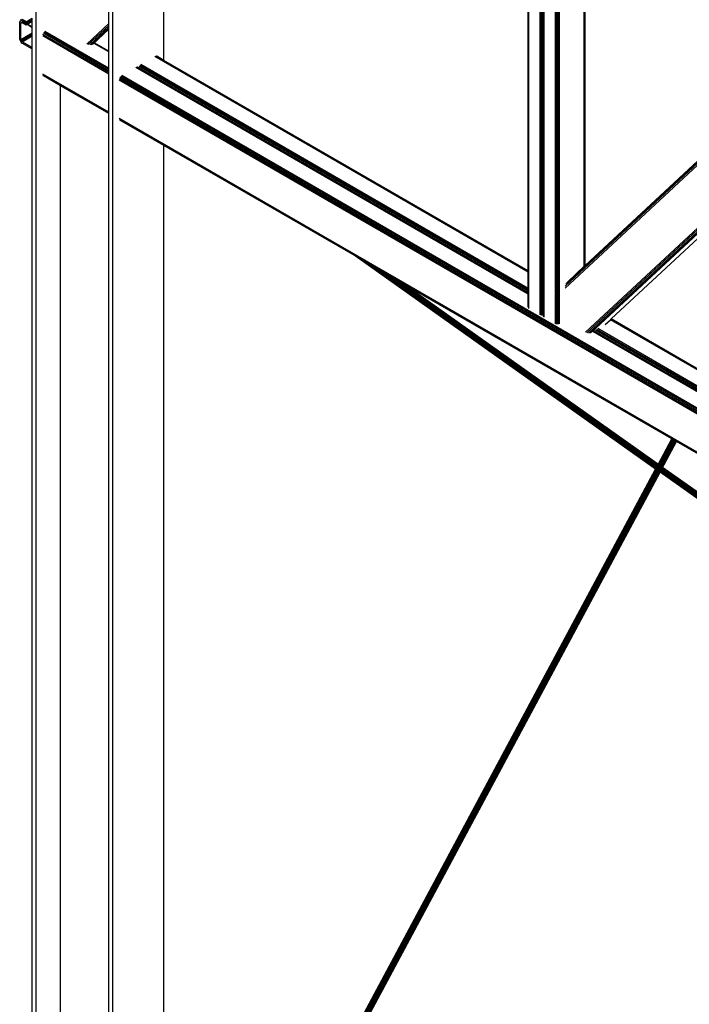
# Model space of a CAD drawing. Header units: millimetres. Extents: x 10 to 1250, y -62 to 528.
# Tile 522 of 656: x 597.73 to 599.22, y 506.07 to 508.25. Entities that reach past the tile are written whole.
import ezdxf

# ---------------------------------------------------------------- set-up
doc = ezdxf.new("R2010")
doc.units = ezdxf.units.MM
doc.header["$LTSCALE"] = 0.05

msp = doc.modelspace()

# ---------------------------------------------------------------- linework, layer by layer
at = {"color": 8}
for p, q in [((597.7701, 504.7344), (597.7701, 509.7692)), ((597.9396, 509.6713), (597.9396, 504.6365)), ((598.8876, 507.5964), (598.8876, 509.124)), ((598.9852, 507.7039), (598.9852, 508.83)), ((598.9866, 507.7052), (598.9866, 508.8308)), ((598.987, 507.7056), (598.987, 508.8311)), ((598.9283, 507.6547), (598.9283, 508.7972)), ((598.9285, 507.6546), (598.9285, 508.7973)), ((598.9306, 507.6534), (598.9306, 508.7985)), ((598.8909, 507.6763), (598.8909, 508.7756)), ((598.8921, 507.6756), (598.8921, 508.7763)), ((598.8945, 507.6742), (598.8945, 508.7777)), ((598.8947, 507.6741), (598.8947, 508.7778)), ((598.8952, 507.6738), (598.8952, 508.7781)), ((598.8966, 507.673), (598.8966, 508.7789)), ((598.9215, 507.6587), (598.9215, 508.7933)), ((598.9218, 507.6585), (598.9218, 508.7934)), ((598.923, 507.6578), (598.923, 508.7941)), ((598.9236, 507.6575), (598.9236, 508.7945)), ((598.926, 507.656), (598.926, 508.7959)), ((598.9263, 507.6559), (598.9263, 508.796)), ((598.9273, 507.6553), (598.9273, 508.7966)), ((598.8608, 507.6937), (598.8608, 508.7582)), ((598.8613, 507.6934), (598.8613, 508.7585)), ((598.8627, 507.6926), (598.8627, 508.7593)), ((598.8897, 507.6771), (598.8897, 508.7749)), ((598.8898, 507.6769), (598.8898, 508.775)), ((598.9428, 507.6557), (599.8963, 508.5416)), ((598.9433, 507.6601), (599.8936, 508.5432)), ((598.9445, 507.6643), (599.8916, 508.5443)), ((598.9877, 507.5579), (599.9664, 508.4674)), ((598.9909, 507.5566), (599.9664, 508.4631)), ((598.9944, 507.556), (599.9664, 508.4591)), ((598.9978, 507.5561), (599.9664, 508.4561)), ((599.0005, 507.5571), (599.9664, 508.4546)), ((598.987, 507.7056), (599.7816, 508.4438)), ((597.931, 508.2417), (597.931, 508.3812)), ((598.0533, 508.1599), (598.0533, 508.292)), ((597.7479, 508.2454), (597.7614, 508.2533)), ((597.7614, 508.25), (597.7614, 508.2533)), ((597.7339, 508.2462), (597.7334, 508.2439)), ((597.7334, 508.2439), (597.7334, 508.208)), ((597.7351, 508.2476), (597.7339, 508.2462)), ((597.7351, 508.2514), (597.7369, 508.2489)), ((597.7351, 508.2476), (597.7372, 508.2488)), ((597.7369, 508.2479), (597.7351, 508.2476)), ((597.7363, 508.2423), (597.7391, 508.2439)), ((597.7363, 508.2423), (597.7365, 508.2434)), ((597.7363, 508.2064), (597.7363, 508.2423)), ((597.7365, 508.2434), (597.738, 508.2443)), ((597.7365, 508.2434), (597.7371, 508.2441)), ((597.7369, 508.2489), (597.7372, 508.2488)), ((597.7369, 508.2479), (597.7377, 508.2483)), ((597.7391, 508.2472), (597.7369, 508.2479)), ((597.7371, 508.2441), (597.738, 508.2443)), ((597.7372, 508.2488), (597.7377, 508.2483)), ((597.7377, 508.2483), (597.7391, 508.2472)), ((597.738, 508.2443), (597.7391, 508.2439)), ((597.7479, 508.2454), (597.7391, 508.2505)), ((597.7391, 508.2472), (597.7416, 508.2467)), ((597.7419, 508.2455), (597.7391, 508.2472)), ((597.7391, 508.2472), (597.7407, 508.2462)), ((597.7391, 508.2439), (597.7479, 508.2388)), ((597.7404, 508.246), (597.7407, 508.2462)), ((597.7406, 508.2458), (597.741, 508.246)), ((597.7407, 508.2462), (597.741, 508.246)), ((597.7409, 508.2463), (597.7416, 508.2467)), ((597.741, 508.246), (597.7418, 508.2455)), ((597.7412, 508.2461), (597.7421, 508.2466)), ((597.7413, 508.2451), (597.7418, 508.2455)), ((597.7416, 508.2467), (597.7421, 508.2466)), ((597.7418, 508.2455), (597.7479, 508.2417)), ((597.7419, 508.2455), (597.742, 508.2455)), ((597.7479, 508.2421), (597.7419, 508.2455)), ((597.7421, 508.2466), (597.7433, 508.2463)), ((597.7421, 508.2456), (597.7433, 508.2463)), ((597.7433, 508.2463), (597.7479, 508.2454)), ((597.7479, 508.2454), (597.7479, 508.2421)), ((597.7479, 508.2421), (597.7479, 508.2422)), ((597.7506, 508.2405), (597.7479, 508.2421)), ((597.7479, 508.2421), (597.7508, 508.2405)), ((597.7479, 508.2421), (597.7479, 508.2417)), ((597.7479, 508.2417), (597.7479, 508.2388)), ((597.7479, 508.2417), (597.7502, 508.2402)), ((597.7479, 508.2388), (597.7502, 508.2402)), ((597.7483, 508.2424), (597.7614, 508.25)), ((597.7502, 508.2402), (597.7614, 508.2332)), ((597.7506, 508.2405), (597.7508, 508.2405)), ((597.7614, 508.2341), (597.7506, 508.2405)), ((597.7508, 508.2405), (597.7614, 508.2344)), ((597.7512, 508.2408), (597.7614, 508.2467)), ((597.7614, 508.2467), (597.7614, 508.25)), ((597.7614, 508.2344), (597.7614, 508.2467)), ((597.7614, 508.2341), (597.7614, 508.2344)), ((597.7614, 508.2332), (597.7614, 508.2341)), ((597.7614, 508.2209), (597.7614, 508.2332)), ((597.8821, 508.1963), (597.931, 508.2417)), ((597.8852, 508.1949), (597.931, 508.2374)), ((597.8888, 508.1943), (597.931, 508.2335)), ((597.8922, 508.1945), (597.931, 508.2305)), ((597.931, 508.2374), (597.931, 508.2417)), ((597.931, 508.2335), (597.931, 508.2374)), ((597.931, 508.2305), (597.931, 508.2335)), ((597.931, 508.2289), (597.931, 508.2305)), ((597.7334, 508.208), (597.7339, 508.2053)), ((597.7363, 508.2064), (597.7614, 508.2209)), ((597.7365, 508.205), (597.7614, 508.2194)), ((597.7371, 508.2036), (597.7614, 508.2176)), ((597.738, 508.2024), (597.7614, 508.2159)), ((597.7391, 508.2015), (597.7614, 508.2144)), ((597.7614, 508.2194), (597.7614, 508.2209)), ((597.7614, 508.2176), (597.7614, 508.2194)), ((597.7614, 508.2159), (597.7614, 508.2176)), ((597.7614, 508.2144), (597.7614, 508.2159)), ((597.7614, 508.1886), (597.7614, 508.2144)), ((597.931, 508.1298), (597.7845, 508.2144)), ((597.931, 508.1329), (597.7849, 508.2172)), ((597.931, 508.1364), (597.7862, 508.22)), ((597.931, 508.14), (597.788, 508.2225)), ((597.931, 508.143), (597.7902, 508.2242)), ((597.8949, 508.1954), (597.931, 508.2289)), ((597.931, 508.2266), (597.931, 508.2289)), ((597.931, 508.1812), (597.931, 508.2266)), ((597.7339, 508.2053), (597.7351, 508.2024)), ((597.7351, 508.2024), (597.7369, 508.1999)), ((597.7365, 508.205), (597.7363, 508.2064)), ((597.7371, 508.2036), (597.7365, 508.205)), ((597.7369, 508.1999), (597.7391, 508.1982)), ((597.738, 508.2024), (597.7371, 508.2036)), ((597.7391, 508.2015), (597.738, 508.2024)), ((597.7614, 508.1886), (597.7391, 508.2015)), ((597.7391, 508.1982), (597.7614, 508.1853)), ((597.7614, 508.1853), (597.7614, 508.1886)), ((597.931, 508.1788), (597.8986, 508.1975)), ((597.931, 508.1808), (597.9004, 508.1985)), ((597.7614, 504.7394), (597.7614, 508.1853)), ((597.931, 508.1808), (597.931, 508.1812)), ((597.931, 508.1788), (597.931, 508.1808)), ((597.931, 508.143), (597.931, 508.1788)), ((598.8608, 507.691), (598.0332, 508.1688)), ((598.8608, 507.693), (598.0354, 508.1695)), ((598.0533, 508.1599), (598.0372, 508.1692)), ((597.931, 508.14), (597.931, 508.143)), ((598.8608, 507.642), (597.9908, 508.1443)), ((598.8608, 507.644), (597.993, 508.1451)), ((597.9969, 508.1435), (597.9948, 508.1447)), ((598.8608, 507.645), (597.9969, 508.1438)), ((598.8608, 507.6447), (597.9969, 508.1435)), ((598.8608, 507.6486), (597.9981, 508.1466)), ((598.8608, 507.6521), (598, 508.1491)), ((598.8608, 507.6551), (598.0022, 508.1509)), ((598.8608, 507.6937), (598.0533, 508.1599)), ((597.931, 508.045), (597.7845, 508.1296)), ((597.931, 508.043), (597.7849, 508.1273)), ((597.8242, 508.1039), (597.7862, 508.1259)), ((597.931, 508.1364), (597.931, 508.14)), ((597.931, 508.1329), (597.931, 508.1364)), ((597.931, 508.1298), (597.931, 508.1329)), ((597.931, 508.045), (597.931, 508.1298)), ((605.3218, 503.8693), (597.9557, 508.1221)), ((605.3218, 503.8729), (597.9576, 508.1246)), ((605.3218, 503.8759), (597.9597, 508.1264)), ((597.8242, 504.7656), (597.8242, 508.1039)), ((597.931, 508.0423), (597.8242, 508.1039)), ((605.3218, 503.8627), (597.9541, 508.1165)), ((605.3218, 503.8657), (597.9545, 508.1193)), ((599.0449, 507.5874), (599.5975, 508.1009)), ((597.931, 508.043), (597.931, 508.045)), ((597.931, 508.0423), (597.931, 508.043)), ((597.931, 504.704), (597.931, 508.0423)), ((605.3218, 503.7779), (597.9541, 508.0317)), ((605.3218, 503.7759), (597.9545, 508.0294)), ((598.0533, 507.9716), (597.9557, 508.028)), ((598.0533, 505.2229), (598.0533, 507.9716)), ((598.4774, 507.7268), (598.0533, 507.9716)), ((599.1434, 507.2546), (598.4774, 507.7268)), ((598.4779, 507.7265), (598.4774, 507.7268)), ((599.1458, 507.253), (598.4779, 507.7265)), ((598.4793, 507.7257), (598.4779, 507.7265)), ((599.1464, 507.2527), (598.4793, 507.7257)), ((598.4816, 507.7244), (598.4793, 507.7257)), ((599.1471, 507.2525), (598.4816, 507.7244)), ((598.4847, 507.7226), (598.4816, 507.7244)), ((599.1479, 507.2524), (598.4847, 507.7226)), ((598.4885, 507.7204), (598.4847, 507.7226)), ((599.1487, 507.2523), (598.4885, 507.7204)), ((598.493, 507.7178), (598.4885, 507.7204)), ((599.1495, 507.2523), (598.493, 507.7178)), ((598.4982, 507.7148), (598.493, 507.7178)), ((599.1504, 507.2524), (598.4982, 507.7148)), ((598.5039, 507.7115), (598.4982, 507.7148)), ((599.1513, 507.2525), (598.5039, 507.7115)), ((598.5101, 507.7079), (598.5039, 507.7115)), ((599.1522, 507.2527), (598.5101, 507.7079)), ((598.5167, 507.7041), (598.5101, 507.7079)), ((599.1531, 507.2529), (598.5167, 507.7041)), ((598.5235, 507.7002), (598.5167, 507.7041)), ((599.1539, 507.2532), (598.5235, 507.7002)), ((598.5305, 507.6961), (598.5235, 507.7002)), ((599.1547, 507.2536), (598.5305, 507.6961)), ((598.5375, 507.6921), (598.5305, 507.6961)), ((598.5375, 507.6921), (599.1555, 507.2539)), ((598.5444, 507.6881), (598.5375, 507.6921)), ((599.1554, 507.2549), (598.5444, 507.6881)), ((598.5512, 507.6842), (598.5444, 507.6881)), ((598.8613, 507.6934), (598.8608, 507.6937)), ((598.8608, 507.693), (598.8608, 507.6937)), ((598.8613, 507.6927), (598.8608, 507.693)), ((598.8608, 507.691), (598.8608, 507.693)), ((598.8613, 507.6907), (598.8608, 507.691)), ((598.8608, 507.6551), (598.8608, 507.691)), ((598.8627, 507.6926), (598.8613, 507.6934)), ((598.8613, 507.6927), (598.8613, 507.6934)), ((598.8627, 507.6919), (598.8613, 507.6927)), ((598.8613, 507.6907), (598.8613, 507.6927)), ((598.8627, 507.6899), (598.8613, 507.6907)), ((598.8613, 507.6549), (598.8613, 507.6907)), ((598.8627, 507.6919), (598.8627, 507.6926)), ((598.8627, 507.6899), (598.8627, 507.6919)), ((598.8627, 507.654), (598.8627, 507.6899)), ((598.9485, 507.6698), (598.9852, 507.7039)), ((598.9852, 507.7039), (598.9866, 507.7052)), ((598.9866, 507.7052), (598.987, 507.7056)), ((599.1553, 507.2558), (598.5512, 507.6842)), ((598.5577, 507.6804), (598.5512, 507.6842)), ((599.1552, 507.2568), (598.5577, 507.6804)), ((598.5638, 507.6769), (598.5577, 507.6804)), ((599.1549, 507.2578), (598.5638, 507.6769)), ((598.5694, 507.6737), (598.5638, 507.6769)), ((599.1547, 507.2587), (598.5694, 507.6737)), ((598.5745, 507.6707), (598.5694, 507.6737)), ((599.1543, 507.2596), (598.5745, 507.6707)), ((598.5789, 507.6682), (598.5745, 507.6707)), ((599.1539, 507.2605), (598.5789, 507.6682)), ((598.5826, 507.6661), (598.5789, 507.6682)), ((599.1535, 507.2613), (598.5826, 507.6661)), ((598.5855, 507.6644), (598.5826, 507.6661)), ((599.153, 507.262), (598.5855, 507.6644)), ((598.5875, 507.6632), (598.5855, 507.6644)), ((599.1525, 507.2626), (598.5875, 507.6632)), ((598.5891, 507.6623), (598.5875, 507.6632)), ((598.8898, 507.6769), (598.8897, 507.6771)), ((598.8897, 507.6763), (598.8897, 507.6771)), ((598.8898, 507.6762), (598.8897, 507.6763)), ((598.8897, 507.6743), (598.8897, 507.6763)), ((598.8898, 507.6742), (598.8897, 507.6743)), ((598.8897, 507.6385), (598.8897, 507.6743)), ((598.8909, 507.6763), (598.8898, 507.6769)), ((598.8898, 507.6762), (598.8898, 507.6769)), ((598.8909, 507.6756), (598.8898, 507.6762)), ((598.8898, 507.6742), (598.8898, 507.6762)), ((598.8909, 507.6736), (598.8898, 507.6742)), ((598.8898, 507.6384), (598.8898, 507.6742)), ((598.8921, 507.6756), (598.8909, 507.6763)), ((598.8909, 507.6756), (598.8909, 507.6763)), ((598.8921, 507.6749), (598.8909, 507.6756)), ((598.8909, 507.6736), (598.8909, 507.6756)), ((598.8921, 507.6729), (598.8909, 507.6736)), ((598.8909, 507.6378), (598.8909, 507.6736)), ((598.8921, 507.6749), (598.8921, 507.6756)), ((598.8921, 507.6729), (598.8921, 507.6749)), ((598.8921, 507.6371), (598.8921, 507.6729)), ((598.8947, 507.6741), (598.8945, 507.6742)), ((598.8945, 507.6735), (598.8945, 507.6742)), ((598.8947, 507.6734), (598.8945, 507.6735)), ((598.8945, 507.6715), (598.8945, 507.6735)), ((598.8947, 507.6714), (598.8945, 507.6715)), ((598.8945, 507.6356), (598.8945, 507.6715)), ((598.8952, 507.6738), (598.8947, 507.6741)), ((598.8947, 507.6734), (598.8947, 507.6741)), ((598.8952, 507.6731), (598.8947, 507.6734)), ((598.8947, 507.6714), (598.8947, 507.6734)), ((598.8952, 507.6711), (598.8947, 507.6714)), ((598.8947, 507.6355), (598.8947, 507.6714)), ((598.8966, 507.673), (598.8952, 507.6738)), ((598.8952, 507.6731), (598.8952, 507.6738)), ((598.8966, 507.6723), (598.8952, 507.6731)), ((598.8952, 507.6711), (598.8952, 507.6731)), ((598.8966, 507.6703), (598.8952, 507.6711)), ((598.8952, 507.6353), (598.8952, 507.6711)), ((598.8966, 507.6723), (598.8966, 507.673)), ((598.8966, 507.6703), (598.8966, 507.6723)), ((598.8966, 507.6345), (598.8966, 507.6703)), ((598.9463, 507.6677), (598.9485, 507.6698)), ((599.1492, 507.2652), (598.5891, 507.6623)), ((599.1794, 507.3215), (598.5891, 507.6623)), ((598.8613, 507.6549), (598.8608, 507.6551)), ((598.8608, 507.6521), (598.8608, 507.6551)), ((598.8613, 507.6518), (598.8608, 507.6521)), ((598.8608, 507.6486), (598.8608, 507.6521)), ((598.8613, 507.6483), (598.8608, 507.6486)), ((598.8608, 507.645), (598.8608, 507.6486)), ((598.8613, 507.6447), (598.8608, 507.645)), ((598.8608, 507.6447), (598.8608, 507.645)), ((598.8613, 507.6444), (598.8608, 507.6447)), ((598.8608, 507.644), (598.8608, 507.6447)), ((598.8613, 507.6437), (598.8608, 507.644)), ((598.8608, 507.642), (598.8608, 507.644)), ((598.8608, 507.6133), (598.8608, 507.642)), ((598.8613, 507.6417), (598.8608, 507.642)), ((598.8627, 507.654), (598.8613, 507.6549)), ((598.8613, 507.6518), (598.8613, 507.6549)), ((598.8627, 507.651), (598.8613, 507.6518)), ((598.8613, 507.6483), (598.8613, 507.6518)), ((598.8627, 507.6475), (598.8613, 507.6483)), ((598.8613, 507.6447), (598.8613, 507.6483)), ((598.8627, 507.6439), (598.8613, 507.6447)), ((598.8613, 507.6444), (598.8613, 507.6447)), ((598.8627, 507.6436), (598.8613, 507.6444)), ((598.8613, 507.6437), (598.8613, 507.6444)), ((598.8627, 507.6429), (598.8613, 507.6437)), ((598.8613, 507.6417), (598.8613, 507.6437)), ((598.8627, 507.6409), (598.8613, 507.6417)), ((598.8613, 507.6417), (598.8613, 507.6119)), ((598.8627, 507.651), (598.8627, 507.654)), ((598.8627, 507.6475), (598.8627, 507.651)), ((598.8627, 507.6439), (598.8627, 507.6475)), ((598.8627, 507.6436), (598.8627, 507.6439)), ((598.8627, 507.6429), (598.8627, 507.6436)), ((598.8627, 507.6409), (598.8627, 507.6429)), ((598.9218, 507.6585), (598.9215, 507.6587)), ((598.9215, 507.6579), (598.9215, 507.6587)), ((598.9218, 507.6578), (598.9215, 507.6579)), ((598.9215, 507.6559), (598.9215, 507.6579)), ((598.9218, 507.6558), (598.9215, 507.6559)), ((598.9215, 507.6447), (598.9215, 507.6559)), ((598.9215, 507.6447), (598.9236, 507.6466)), ((598.9215, 507.643), (598.9236, 507.6449)), ((598.9215, 507.6447), (598.9215, 507.643)), ((598.9215, 507.6399), (598.9215, 507.643)), ((598.9215, 507.6399), (598.9236, 507.6418)), ((598.923, 507.6578), (598.9218, 507.6585)), ((598.9218, 507.6578), (598.9218, 507.6585)), ((598.923, 507.6571), (598.9218, 507.6578)), ((598.9218, 507.6558), (598.9218, 507.6578)), ((598.923, 507.6551), (598.9218, 507.6558)), ((598.9218, 507.6467), (598.9218, 507.6558)), ((598.9236, 507.6575), (598.923, 507.6578)), ((598.923, 507.6571), (598.923, 507.6578)), ((598.9236, 507.6567), (598.923, 507.6571)), ((598.923, 507.6551), (598.923, 507.6571)), ((598.9236, 507.6547), (598.923, 507.6551)), ((598.923, 507.6466), (598.923, 507.6551)), ((598.9236, 507.6567), (598.9236, 507.6575)), ((598.9236, 507.6547), (598.9236, 507.6567)), ((598.9236, 507.6467), (598.9236, 507.6547)), ((598.9236, 507.6466), (598.9236, 507.6467)), ((598.9236, 507.6449), (598.9236, 507.6466)), ((598.9236, 507.6418), (598.9236, 507.6449)), ((598.9236, 507.6379), (598.9236, 507.6418)), ((598.9263, 507.6559), (598.926, 507.656)), ((598.926, 507.6553), (598.926, 507.656)), ((598.9263, 507.6552), (598.926, 507.6553)), ((598.926, 507.6533), (598.926, 507.6553)), ((598.9263, 507.6532), (598.926, 507.6533)), ((598.926, 507.6489), (598.926, 507.6533)), ((598.926, 507.6489), (598.9263, 507.6492)), ((598.926, 507.6489), (598.926, 507.6472)), ((598.926, 507.6472), (598.9273, 507.6483)), ((598.926, 507.6441), (598.926, 507.6472)), ((598.926, 507.6441), (598.9273, 507.6452)), ((598.926, 507.6401), (598.926, 507.6441)), ((598.926, 507.6401), (598.9273, 507.6413)), ((598.9273, 507.6553), (598.9263, 507.6559)), ((598.9263, 507.6552), (598.9263, 507.6559)), ((598.9263, 507.6532), (598.9263, 507.6552)), ((598.9273, 507.6546), (598.9263, 507.6552)), ((598.9263, 507.6492), (598.9263, 507.6532)), ((598.9273, 507.6526), (598.9263, 507.6532)), ((598.9263, 507.6492), (598.9273, 507.65)), ((598.9283, 507.6547), (598.9273, 507.6553)), ((598.9273, 507.6546), (598.9273, 507.6553)), ((598.9283, 507.654), (598.9273, 507.6546)), ((598.9273, 507.6526), (598.9273, 507.6546)), ((598.9283, 507.652), (598.9273, 507.6526)), ((598.9273, 507.6501), (598.9273, 507.6526)), ((598.9273, 507.6501), (598.9283, 507.651)), ((598.9273, 507.65), (598.9273, 507.6501)), ((598.9273, 507.6483), (598.9273, 507.65)), ((598.9273, 507.6483), (598.9283, 507.6493)), ((598.9273, 507.6452), (598.9273, 507.6483)), ((598.9273, 507.6452), (598.9283, 507.6462)), ((598.9273, 507.6413), (598.9273, 507.6452)), ((598.9273, 507.6413), (598.9283, 507.6422)), ((598.9273, 507.5928), (598.9273, 507.6413)), ((598.9285, 507.6546), (598.9283, 507.6547)), ((598.9283, 507.654), (598.9283, 507.6547)), ((598.9285, 507.6539), (598.9283, 507.654)), ((598.9283, 507.652), (598.9283, 507.654)), ((598.9285, 507.6519), (598.9283, 507.652)), ((598.9283, 507.651), (598.9283, 507.652)), ((598.9283, 507.651), (598.9285, 507.6511)), ((598.9283, 507.651), (598.9283, 507.651)), ((598.9283, 507.6493), (598.9283, 507.651)), ((598.9283, 507.6493), (598.9285, 507.6495)), ((598.9283, 507.6462), (598.9283, 507.6493)), ((598.9283, 507.6462), (598.9285, 507.6464)), ((598.9283, 507.6422), (598.9283, 507.6462)), ((598.9283, 507.6422), (598.9285, 507.6424)), ((598.9283, 507.5922), (598.9283, 507.6422)), ((598.9306, 507.6534), (598.9285, 507.6546)), ((598.9285, 507.6539), (598.9285, 507.6546)), ((598.9303, 507.6529), (598.9285, 507.6539)), ((598.9285, 507.6519), (598.9285, 507.6539)), ((598.929, 507.6516), (598.9285, 507.6519)), ((598.9285, 507.6512), (598.9285, 507.6519)), ((598.9285, 507.6512), (598.929, 507.6516)), ((598.9285, 507.6495), (598.9306, 507.6514)), ((598.9285, 507.6511), (598.9285, 507.6512)), ((598.9285, 507.6495), (598.9285, 507.6511)), ((598.9285, 507.6464), (598.9285, 507.6495)), ((598.9285, 507.6464), (598.9306, 507.6483)), ((598.9285, 507.6424), (598.9285, 507.6464)), ((598.9285, 507.6424), (598.9306, 507.6443)), ((598.9285, 507.5921), (598.9285, 507.6424)), ((598.929, 507.6516), (598.9303, 507.6529)), ((598.9303, 507.6529), (598.9306, 507.6531)), ((598.9306, 507.6531), (598.9306, 507.6534)), ((598.9306, 507.6531), (598.9306, 507.6531)), ((598.9306, 507.6514), (598.9306, 507.6531)), ((598.9306, 507.6483), (598.9306, 507.6514)), ((598.9306, 507.6443), (598.9306, 507.6483)), ((598.9306, 507.5909), (598.9306, 507.6443)), ((598.8627, 507.6107), (598.8627, 507.6409)), ((598.8898, 507.6384), (598.8897, 507.6385)), ((598.8897, 507.6355), (598.8897, 507.6385)), ((598.8898, 507.6354), (598.8897, 507.6355)), ((598.8897, 507.6319), (598.8897, 507.6355)), ((598.8898, 507.6318), (598.8897, 507.6319)), ((598.8897, 507.6283), (598.8897, 507.6319)), ((598.8898, 507.6282), (598.8897, 507.6283)), ((598.8897, 507.6281), (598.8897, 507.6283)), ((598.8898, 507.628), (598.8897, 507.6281)), ((598.8897, 507.6273), (598.8897, 507.6281)), ((598.8898, 507.6272), (598.8897, 507.6273)), ((598.8897, 507.6253), (598.8897, 507.6273)), ((598.8898, 507.6252), (598.8897, 507.6253)), ((598.8897, 507.5956), (598.8897, 507.6253)), ((598.8909, 507.6378), (598.8898, 507.6384)), ((598.8898, 507.6354), (598.8898, 507.6384)), ((598.8909, 507.6348), (598.8898, 507.6354)), ((598.8898, 507.6318), (598.8898, 507.6354)), ((598.8909, 507.6312), (598.8898, 507.6318)), ((598.8898, 507.6282), (598.8898, 507.6318)), ((598.8909, 507.6276), (598.8898, 507.6282)), ((598.8898, 507.628), (598.8898, 507.6282)), ((598.8909, 507.6274), (598.8898, 507.628)), ((598.8898, 507.6272), (598.8898, 507.628)), ((598.8909, 507.6266), (598.8898, 507.6272)), ((598.8898, 507.6252), (598.8898, 507.6272)), ((598.8898, 507.5977), (598.8898, 507.6252)), ((598.8909, 507.6246), (598.8898, 507.6252)), ((598.8921, 507.6371), (598.8909, 507.6378)), ((598.8909, 507.6348), (598.8909, 507.6378)), ((598.8921, 507.634), (598.8909, 507.6348)), ((598.8909, 507.6312), (598.8909, 507.6348)), ((598.8921, 507.6305), (598.8909, 507.6312)), ((598.8909, 507.6276), (598.8909, 507.6312)), ((598.8921, 507.6269), (598.8909, 507.6276)), ((598.8909, 507.6274), (598.8909, 507.6276)), ((598.8921, 507.6267), (598.8909, 507.6274)), ((598.8909, 507.6266), (598.8909, 507.6274)), ((598.8921, 507.6259), (598.8909, 507.6266)), ((598.8909, 507.6246), (598.8909, 507.6266)), ((598.8921, 507.6239), (598.8909, 507.6246)), ((598.8909, 507.5973), (598.8909, 507.6246)), ((598.8921, 507.634), (598.8921, 507.6371)), ((598.8921, 507.6305), (598.8921, 507.634)), ((598.8921, 507.6269), (598.8921, 507.6305)), ((598.8921, 507.6267), (598.8921, 507.6269)), ((598.8921, 507.6259), (598.8921, 507.6267)), ((598.8921, 507.6239), (598.8921, 507.6259)), ((598.8921, 507.6173), (598.8921, 507.6239)), ((598.8947, 507.6355), (598.8945, 507.6356)), ((598.8945, 507.6326), (598.8945, 507.6356)), ((598.8947, 507.6325), (598.8945, 507.6326)), ((598.8945, 507.6291), (598.8945, 507.6326)), ((598.8947, 507.629), (598.8945, 507.6291)), ((598.8945, 507.6255), (598.8945, 507.6291)), ((598.8947, 507.6254), (598.8945, 507.6255)), ((598.8945, 507.6252), (598.8945, 507.6255)), ((598.8947, 507.6251), (598.8945, 507.6252)), ((598.8945, 507.6245), (598.8945, 507.6252)), ((598.8947, 507.6244), (598.8945, 507.6245)), ((598.8945, 507.6225), (598.8945, 507.6245)), ((598.8947, 507.6224), (598.8945, 507.6225)), ((598.8945, 507.6197), (598.8945, 507.6225)), ((598.8945, 507.6197), (598.8947, 507.6198)), ((598.8945, 507.6197), (598.8945, 507.6179)), ((598.8952, 507.6353), (598.8947, 507.6355)), ((598.8947, 507.6325), (598.8947, 507.6355)), ((598.8952, 507.6322), (598.8947, 507.6325)), ((598.8947, 507.629), (598.8947, 507.6325)), ((598.8952, 507.6287), (598.8947, 507.629)), ((598.8947, 507.6254), (598.8947, 507.629)), ((598.8952, 507.6251), (598.8947, 507.6254)), ((598.8947, 507.6251), (598.8947, 507.6254)), ((598.8952, 507.6248), (598.8947, 507.6251)), ((598.8947, 507.6244), (598.8947, 507.6251)), ((598.8952, 507.6241), (598.8947, 507.6244)), ((598.8947, 507.6224), (598.8947, 507.6244)), ((598.8952, 507.6221), (598.8947, 507.6224)), ((598.8947, 507.6198), (598.8947, 507.6224)), ((598.8947, 507.6198), (598.8952, 507.6202)), ((598.8947, 507.6198), (598.8947, 507.6198)), ((598.8947, 507.6181), (598.8947, 507.6198)), ((598.8966, 507.6345), (598.8952, 507.6353)), ((598.8952, 507.6322), (598.8952, 507.6353)), ((598.8966, 507.6314), (598.8952, 507.6322)), ((598.8952, 507.6287), (598.8952, 507.6322)), ((598.8966, 507.6279), (598.8952, 507.6287)), ((598.8952, 507.6251), (598.8952, 507.6287)), ((598.8966, 507.6243), (598.8952, 507.6251)), ((598.8952, 507.6248), (598.8952, 507.6251)), ((598.8966, 507.624), (598.8952, 507.6248)), ((598.8952, 507.6241), (598.8952, 507.6248)), ((598.8966, 507.6233), (598.8952, 507.6241)), ((598.8952, 507.6221), (598.8952, 507.6241)), ((598.8964, 507.6214), (598.8952, 507.6221)), ((598.8952, 507.6203), (598.8952, 507.6221)), ((598.8952, 507.6203), (598.8964, 507.6214)), ((598.8952, 507.6202), (598.8952, 507.6203)), ((598.8952, 507.6185), (598.8952, 507.6202)), ((598.8952, 507.6185), (598.8966, 507.6198)), ((598.8964, 507.6214), (598.8966, 507.6215)), ((598.8966, 507.6314), (598.8966, 507.6345)), ((598.8966, 507.6279), (598.8966, 507.6314)), ((598.8966, 507.6243), (598.8966, 507.6279)), ((598.8966, 507.624), (598.8966, 507.6243)), ((598.8966, 507.6233), (598.8966, 507.624)), ((598.8966, 507.6216), (598.8966, 507.6233)), ((598.8966, 507.6215), (598.8966, 507.6216)), ((598.8966, 507.6198), (598.8966, 507.6215)), ((598.8966, 507.6168), (598.8966, 507.6198)), ((598.9215, 507.6359), (598.9215, 507.6399)), ((598.9215, 507.6359), (598.9236, 507.6379)), ((598.9215, 507.5961), (598.9215, 507.6359)), ((598.9236, 507.5949), (598.9236, 507.6379)), ((598.926, 507.5935), (598.926, 507.6401)), ((598.8917, 507.6153), (598.8921, 507.6156)), ((598.892, 507.6172), (598.8921, 507.6173)), ((598.8921, 507.6156), (598.8921, 507.6173)), ((598.8921, 507.6145), (598.8921, 507.6156)), ((598.8921, 507.5953), (598.8921, 507.6145)), ((598.8945, 507.6179), (598.8947, 507.6181)), ((598.8945, 507.6148), (598.8945, 507.6179)), ((598.8945, 507.6148), (598.8947, 507.615)), ((598.8945, 507.6118), (598.8945, 507.6148)), ((598.8945, 507.5956), (598.8945, 507.6118)), ((598.8947, 507.6181), (598.8952, 507.6185)), ((598.8947, 507.615), (598.8947, 507.6181)), ((598.8947, 507.615), (598.8952, 507.6155)), ((598.8947, 507.6117), (598.8947, 507.615)), ((598.8947, 507.5938), (598.8947, 507.6117)), ((598.8951, 507.6114), (598.8952, 507.6115)), ((598.8952, 507.6155), (598.8952, 507.6185)), ((598.8952, 507.6155), (598.8966, 507.6168)), ((598.8952, 507.6115), (598.8952, 507.6155)), ((598.8952, 507.6115), (598.8966, 507.6128)), ((598.8952, 507.6113), (598.8952, 507.6115)), ((598.8952, 507.6113), (598.8952, 507.5923)), ((598.8966, 507.6128), (598.8966, 507.6168)), ((598.8966, 507.6105), (598.8966, 507.6128)), ((598.8966, 507.5911), (598.8966, 507.6105)), ((598.9215, 507.5768), (598.9215, 507.5961)), ((598.9236, 507.576), (598.9236, 507.5949)), ((598.926, 507.5935), (598.926, 507.5757)), ((598.9273, 507.5777), (598.9273, 507.5928)), ((598.9283, 507.5781), (598.9283, 507.5922)), ((598.9285, 507.576), (598.9285, 507.5921)), ((598.9306, 507.5768), (598.9306, 507.5909)), ((599.0316, 507.575), (599.0431, 507.5857)), ((599.0431, 507.5857), (599.0445, 507.587)), ((599.9664, 507.0526), (599.0431, 507.5857)), ((599.0445, 507.587), (599.0449, 507.5874)), ((599.9664, 507.0547), (599.0445, 507.587)), ((599.2565, 507.4653), (599.0449, 507.5874)), ((599.9664, 507.0037), (599.0042, 507.5592)), ((599.9664, 507.0057), (599.006, 507.5601)), ((599.0074, 507.5601), (599.007, 507.5603)), ((599.9664, 507.0064), (599.0074, 507.5601)), ((599.9664, 507.0067), (599.0076, 507.5602)), ((599.9664, 507.0102), (599.0103, 507.5623)), ((599.9664, 507.0138), (599.0131, 507.5642)), ((599.9664, 507.0168), (599.0156, 507.5658)), ((599.1492, 507.2652), (599.1794, 507.3215)), ((599.1492, 507.2652), (599.1794, 507.3215)), ((599.1493, 507.2651), (599.1795, 507.3214)), ((599.1495, 507.265), (599.1797, 507.3213)), ((599.1498, 507.2648), (599.18, 507.3211)), ((599.1501, 507.2645), (599.1804, 507.3209)), ((599.1505, 507.2642), (599.1808, 507.3207)), ((599.151, 507.2639), (599.1813, 507.3204)), ((599.1515, 507.2636), (599.1818, 507.3201)), ((599.152, 507.2631), (599.1824, 507.3198)), ((599.1525, 507.2626), (599.183, 507.3194)), ((599.153, 507.262), (599.1836, 507.319)), ((599.1535, 507.2613), (599.1843, 507.3187)), ((599.1539, 507.2605), (599.1849, 507.3183)), ((599.1543, 507.2596), (599.1856, 507.3179)), ((599.1547, 507.2587), (599.1862, 507.3176)), ((599.1549, 507.2578), (599.1868, 507.3172)), ((599.1552, 507.2568), (599.1874, 507.3169)), ((599.1553, 507.2558), (599.1879, 507.3166)), ((599.1554, 507.2549), (599.1884, 507.3163)), ((599.1555, 507.2539), (599.1888, 507.3161)), ((599.1562, 507.2544), (599.1891, 507.3159)), ((599.1568, 507.2548), (599.1894, 507.3157)), ((599.1573, 507.2553), (599.1896, 507.3156)), ((599.159, 507.2582), (599.1898, 507.3155)), ((599.159, 507.2582), (599.1897, 507.3155)), ((599.1794, 507.3215), (599.1794, 507.3215)), ((599.1795, 507.3214), (599.1794, 507.3215)), ((599.1797, 507.3213), (599.1795, 507.3214)), ((599.18, 507.3211), (599.1797, 507.3213)), ((599.1804, 507.3209), (599.18, 507.3211)), ((599.1808, 507.3207), (599.1804, 507.3209)), ((599.1813, 507.3204), (599.1808, 507.3207)), ((599.1818, 507.3201), (599.1813, 507.3204)), ((599.1824, 507.3198), (599.1818, 507.3201)), ((599.183, 507.3194), (599.1824, 507.3198)), ((599.1836, 507.319), (599.183, 507.3194)), ((599.1843, 507.3187), (599.1836, 507.319)), ((599.1849, 507.3183), (599.1843, 507.3187)), ((599.1856, 507.3179), (599.1849, 507.3183)), ((599.1862, 507.3176), (599.1856, 507.3179)), ((599.1868, 507.3172), (599.1862, 507.3176)), ((599.1874, 507.3169), (599.1868, 507.3172)), ((599.1879, 507.3166), (599.1874, 507.3169)), ((599.1884, 507.3163), (599.1879, 507.3166)), ((599.1888, 507.3161), (599.1884, 507.3163)), ((599.1891, 507.3159), (599.1888, 507.3161)), ((599.1894, 507.3157), (599.1891, 507.3159)), ((599.1896, 507.3156), (599.1894, 507.3157)), ((599.1897, 507.3155), (599.1896, 507.3156)), ((599.1898, 507.3155), (599.1897, 507.3155)), ((600.4273, 506.601), (599.1898, 507.3155)), ((598.0533, 505.2229), (599.1434, 507.2546)), ((598.0533, 505.2228), (599.1435, 507.2545)), ((598.0533, 505.2225), (599.1436, 507.2544)), ((598.0533, 505.222), (599.1438, 507.2543)), ((598.0533, 505.2213), (599.1441, 507.2541)), ((598.0533, 505.2204), (599.1444, 507.2539)), ((598.0533, 505.1999), (599.1555, 507.2539)), ((598.0533, 505.2194), (599.1448, 507.2536)), ((598.0533, 505.2009), (599.1547, 507.2536)), ((598.0533, 505.2182), (599.1453, 507.2533)), ((598.0533, 505.202), (599.1539, 507.2532)), ((598.0533, 505.2169), (599.1458, 507.253)), ((598.0533, 505.199), (599.1554, 507.253)), ((598.0533, 505.2033), (599.1531, 507.2529)), ((598.0533, 505.2155), (599.1464, 507.2527)), ((598.0533, 505.2047), (599.1522, 507.2527)), ((598.0533, 505.214), (599.1471, 507.2525)), ((598.0533, 505.2062), (599.1513, 507.2525)), ((598.0533, 505.2125), (599.1479, 507.2524)), ((598.0533, 505.2077), (599.1504, 507.2524)), ((598.0533, 505.2109), (599.1487, 507.2523)), ((598.0533, 505.2093), (599.1495, 507.2523)), ((598.0533, 505.1984), (599.1553, 507.2522)), ((598.0533, 505.1979), (599.1552, 507.2514)), ((599.1435, 507.2545), (599.1434, 507.2546)), ((599.1436, 507.2544), (599.1435, 507.2545)), ((599.1438, 507.2543), (599.1436, 507.2544)), ((599.1441, 507.2541), (599.1438, 507.2543)), ((599.1444, 507.2539), (599.1441, 507.2541)), ((599.1448, 507.2536), (599.1444, 507.2539)), ((599.1453, 507.2533), (599.1448, 507.2536)), ((599.1492, 507.2652), (599.1492, 507.2652)), ((599.1493, 507.2651), (599.1492, 507.2652)), ((599.1495, 507.265), (599.1493, 507.2651)), ((599.1498, 507.2648), (599.1495, 507.265)), ((599.1501, 507.2645), (599.1498, 507.2648)), ((599.1505, 507.2642), (599.1501, 507.2645)), ((599.151, 507.2639), (599.1505, 507.2642)), ((599.1515, 507.2636), (599.151, 507.2639)), ((599.1515, 507.2636), (599.152, 507.2631)), ((599.1537, 507.2483), (599.1539, 507.2486)), ((599.1539, 507.2486), (599.1541, 507.2491)), ((600.4296, 506.3441), (599.1539, 507.2486)), ((599.1541, 507.2491), (599.1544, 507.2496)), ((600.43, 506.3444), (599.1541, 507.2491)), ((599.1544, 507.2496), (599.1547, 507.2501)), ((600.4304, 506.3448), (599.1544, 507.2496)), ((599.1547, 507.2501), (599.1549, 507.2507)), ((600.4307, 506.3453), (599.1547, 507.2501)), ((600.431, 506.3459), (599.1549, 507.2507)), ((600.4313, 506.3467), (599.1552, 507.2514)), ((600.4314, 506.3474), (599.1553, 507.2522)), ((600.4315, 506.3483), (599.1554, 507.253)), ((599.1555, 507.2539), (600.4316, 506.3492)), ((600.4315, 506.3501), (599.1562, 507.2544)), ((600.4314, 506.3511), (599.1568, 507.2548)), ((600.4313, 506.3521), (599.1573, 507.2553)), ((599.1577, 507.2558), (599.158, 507.2563)), ((600.431, 506.353), (599.1577, 507.2558)), ((599.158, 507.2563), (599.1583, 507.2568)), ((600.4307, 506.354), (599.158, 507.2563)), ((599.1583, 507.2568), (599.1585, 507.2572)), ((600.4304, 506.3549), (599.1583, 507.2568)), ((599.1585, 507.2572), (599.1587, 507.2576)), ((600.43, 506.3557), (599.1585, 507.2572)), ((599.1587, 507.2576), (599.1588, 507.2579)), ((600.4296, 506.3565), (599.1587, 507.2576)), ((599.1588, 507.2579), (599.1589, 507.2581)), ((600.4291, 506.3572), (599.1588, 507.2579)), ((599.1589, 507.2581), (599.159, 507.2582)), ((600.4286, 506.3578), (599.1589, 507.2581)), ((600.4273, 506.359), (599.159, 507.2582)), ((600.4273, 506.359), (599.159, 507.2582)), ((599.159, 507.2582), (599.159, 507.2582)), ((598.0533, 505.1976), (599.1533, 507.2476)), ((599.1533, 507.2476), (599.1534, 507.2478)), ((600.4273, 506.3443), (599.1533, 507.2476)), ((600.4273, 506.3443), (599.1533, 507.2476)), ((599.1533, 507.2476), (599.1533, 507.2476)), ((599.1534, 507.2478), (599.1535, 507.248)), ((600.4281, 506.344), (599.1534, 507.2478)), ((599.1535, 507.248), (599.1537, 507.2483)), ((600.4286, 506.3439), (599.1535, 507.248)), ((600.4291, 506.3439), (599.1537, 507.2483))]:
    msp.add_line(p, q, dxfattribs=at)

doc.saveas('drawing.dxf')
